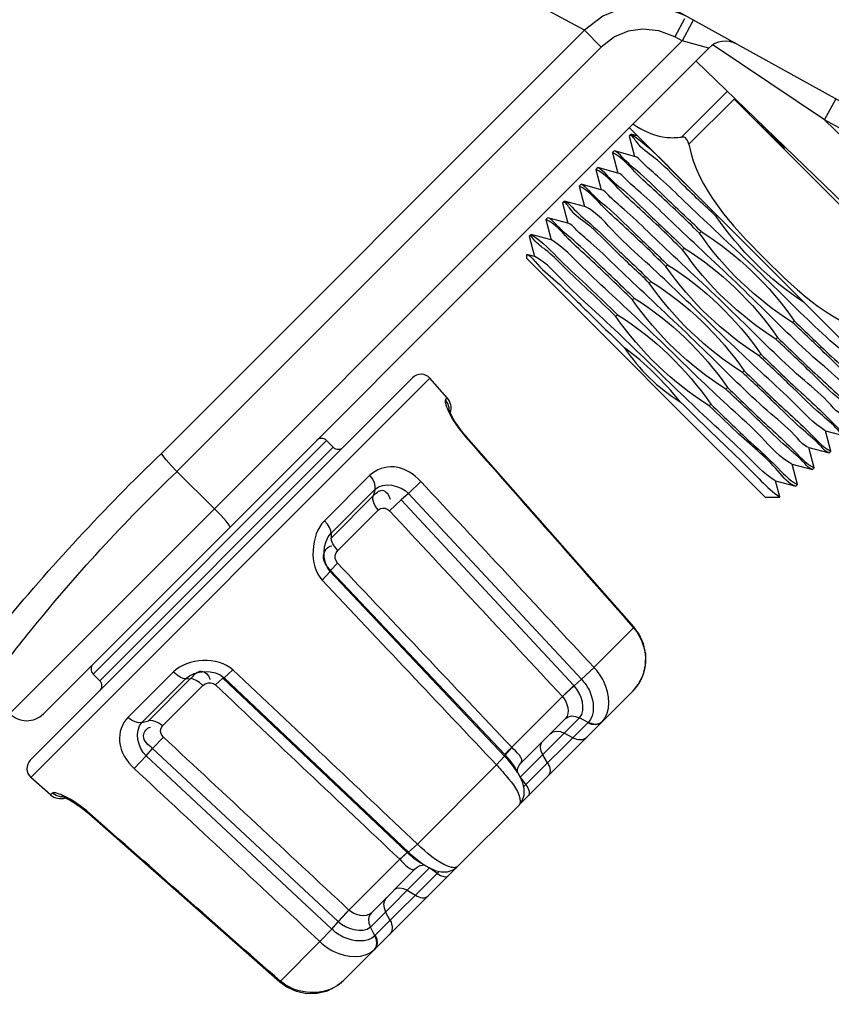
# Paper-space layout 'Sheet' of a CAD drawing. Header units: inches. Extents: x 0.2 to 10.8, y 0.2 to 8.3.
# Tile 535 of 545: x 9.738 to 9.876, y 6.295 to 6.462. Entities that reach past the tile are written whole.
import ezdxf

# ---------------------------------------------------------------- set-up
doc = ezdxf.new("R2010")
doc.units = ezdxf.units.IN
doc.header["$MEASUREMENT"] = 0
doc.layers.get('0').update_dxf_attribs({"lineweight": 5})
doc.layers.add('02___PRT_ALL_AXES', color=7, linetype='Continuous')
doc.styles.add('My Text', font='tahoma.ttf')
doc.dimstyles.new('My Dimension - mm [in] (ANSI)$0', dxfattribs={"dimtxt": 0.12, "dimasz": 0.09842519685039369, "dimexe": 0.125, "dimexo": 0.06299999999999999, "dimgap": 0.03149606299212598, "dimtad": 0, "dimlfac": 250, "dimzin": 4, "dimdsep": 46, "dimtxsty": 'My Text', "dimblk": 'Filled-1', "dimcen": 0.09, "dimclrd": 1, "dimclre": 1, "dimclrt": 1, "dimadec": 1, "dimazin": 1, "dimtfac": 1, "dimtofl": 0, "dimtmove": 0, "dimatfit": 3, "dimfxl": 1, "dimtolj": 1, "dimtzin": 4, "dimlwd": -1, "dimlwe": -1, "dimarcsym": 0})

# ---------------------------------------------------------------- blocks, each defined once
blk = doc.blocks.new('*D11')
at = {"color": 1, "true_color": 0xff0000}
for p, q in [((10.62197169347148, 6.868953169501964), (10.62197169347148, 5.332491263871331)), ((8.790261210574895, 6.233465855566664), (8.790261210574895, 5.332491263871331)), ((8.691836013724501, 5.457491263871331), (8.593410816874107, 5.457491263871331)), ((10.72039689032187, 5.457491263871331), (10.81882208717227, 5.457491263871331))]:
    blk.add_line(p, q, dxfattribs=at)
at = {"layer": 'Defpoints', "color": 0}
for p in [(10.62197169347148, 6.931953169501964), (8.790261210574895, 6.296465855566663), (10.62197169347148, 5.457491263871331)]:
    blk.add_point(p, dxfattribs=at)
at = {"color": 1, "true_color": 0xff0000, "insert": (9.671286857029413, 5.457491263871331), "char_height": 0.12, "attachment_point": 5, "style": 'My Text'}
blk.add_mtext('\\A1;457.93 mm [18.029 in]', dxfattribs=at)
blk = doc.blocks.new('Filled-1')

psp = doc.layouts.new('Sheet')

# ---------------------------------------------------------------- linework, layer by layer
at = {"color": 0, "linetype": 'ByBlock', "lineweight": -3}
for p, q in [((10.04148580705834, 6.357651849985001), (9.757774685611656, 6.514915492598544)), ((9.834081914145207, 6.460650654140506), (9.767416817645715, 6.496634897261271)), ((9.85107472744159, 6.462581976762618), (9.849416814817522, 6.459522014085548)), ((9.852539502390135, 6.462386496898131), (9.852307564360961, 6.461898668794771)), ((9.834081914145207, 6.460650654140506), (9.762313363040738, 6.388882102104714)), ((9.834081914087, 6.460650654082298), (9.836934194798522, 6.45779837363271)), ((9.852307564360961, 6.461898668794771), (9.850649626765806, 6.458838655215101)), ((9.850649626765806, 6.458838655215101), (9.736589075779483, 6.344778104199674)), ((9.850649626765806, 6.458838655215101), (9.849416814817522, 6.459522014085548)), ((9.855177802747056, 6.457611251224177), (9.850649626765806, 6.458838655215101)), ((9.855177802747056, 6.457611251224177), (9.742296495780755, 6.344729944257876)), ((9.836934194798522, 6.45779837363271), (9.76495796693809, 6.385822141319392)), ((9.874803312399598, 6.445476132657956), (9.85594852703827, 6.458130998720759)), ((9.853024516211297, 6.45538145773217), (9.909203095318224, 6.4011304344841)), ((9.850569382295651, 6.442530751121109), (9.858242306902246, 6.450203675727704)), ((9.851794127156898, 6.441306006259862), (9.859467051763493, 6.448978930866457)), ((9.909381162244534, 6.399064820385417), (9.859467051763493, 6.448978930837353)), ((9.874801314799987, 6.445473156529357), (9.876740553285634, 6.448971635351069)), ((9.88348248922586, 6.440661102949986), (9.874801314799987, 6.445473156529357)), ((9.874801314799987, 6.445473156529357), (9.920417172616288, 6.401228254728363)), ((9.841692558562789, 6.44412600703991), (9.89262937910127, 6.393189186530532)), ((9.841690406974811, 6.442681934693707), (9.842608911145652, 6.439249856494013)), ((9.843120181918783, 6.442698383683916), (9.842005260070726, 6.442996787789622)), ((9.868007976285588, 6.440678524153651), (9.867887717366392, 6.440558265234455)), ((9.838861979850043, 6.439853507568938), (9.839780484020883, 6.436421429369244)), ((9.842608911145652, 6.439249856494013), (9.839176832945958, 6.440168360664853)), ((9.836033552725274, 6.43702508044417), (9.836952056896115, 6.433593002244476)), ((9.839780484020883, 6.436421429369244), (9.83634840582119, 6.437339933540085)), ((9.833205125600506, 6.434196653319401), (9.834123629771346, 6.430764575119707)), ((9.836952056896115, 6.433593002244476), (9.83351997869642, 6.434511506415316)), ((9.830376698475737, 6.431368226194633), (9.831295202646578, 6.427936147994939)), ((9.834123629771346, 6.430764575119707), (9.830691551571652, 6.431683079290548)), ((9.831295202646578, 6.427936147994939), (9.827863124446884, 6.428854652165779)), ((9.856574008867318, 6.429244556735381), (9.856411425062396, 6.429081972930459)), ((9.827548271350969, 6.428539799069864), (9.82846677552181, 6.42510772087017)), ((9.8247198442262, 6.425711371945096), (9.82563834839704, 6.422279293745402)), ((9.82846677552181, 6.42510772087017), (9.825034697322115, 6.426026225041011)), ((9.853865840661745, 6.426536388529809), (9.853582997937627, 6.42625354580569)), ((9.851037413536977, 6.42370796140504), (9.850754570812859, 6.423425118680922)), ((9.824297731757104, 6.421922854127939), (9.824297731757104, 6.422627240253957)), ((9.864744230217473, 6.38147635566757), (9.824297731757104, 6.421922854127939)), ((9.82563834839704, 6.422279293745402), (9.824312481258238, 6.422634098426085)), ((9.848208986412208, 6.420879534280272), (9.84792614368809, 6.420596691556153)), ((9.84538055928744, 6.418051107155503), (9.845097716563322, 6.417768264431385)), ((9.842552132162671, 6.415222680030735), (9.842269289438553, 6.414939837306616)), ((9.839440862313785, 6.412111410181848), (9.83867226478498, 6.412846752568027)), ((9.838947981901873, 6.413136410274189), (9.839723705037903, 6.412394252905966)), ((9.839723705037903, 6.412394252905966), (9.839440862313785, 6.412111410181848)), ((9.869682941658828, 6.411369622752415), (9.869400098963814, 6.4110867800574)), ((9.86685451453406, 6.408541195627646), (9.866571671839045, 6.408258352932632)), ((9.864026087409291, 6.405712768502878), (9.863743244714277, 6.405429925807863)), ((9.861197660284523, 6.402884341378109), (9.860914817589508, 6.402601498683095)), ((9.740073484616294, 6.336850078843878), (9.804944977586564, 6.401721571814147)), ((9.807858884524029, 6.401630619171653), (9.74016443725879, 6.333936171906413)), ((9.810811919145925, 6.398283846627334), (9.807858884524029, 6.401630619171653)), ((9.858369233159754, 6.400055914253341), (9.85808639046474, 6.399773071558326)), ((9.810515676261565, 6.397987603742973), (9.810811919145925, 6.398283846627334)), ((9.855540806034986, 6.397227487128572), (9.855257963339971, 6.396944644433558)), ((9.856027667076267, 6.396208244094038), (9.855257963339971, 6.396944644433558)), ((9.811410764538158, 6.39557470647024), (9.811314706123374, 6.395788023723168)), ((9.875000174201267, 6.392716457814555), (9.87843225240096, 6.391797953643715)), ((9.875918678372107, 6.389284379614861), (9.875000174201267, 6.392716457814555)), ((9.790328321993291, 6.391064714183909), (9.750730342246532, 6.35146673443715)), ((9.790328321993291, 6.391064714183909), (9.791459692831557, 6.389933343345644)), ((9.814003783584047, 6.391775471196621), (9.813919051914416, 6.391699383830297)), ((9.842504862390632, 6.359385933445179), (9.81400378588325, 6.391775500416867)), ((9.751861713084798, 6.350335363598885), (9.791459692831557, 6.389933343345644)), ((9.872171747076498, 6.389888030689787), (9.875603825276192, 6.388969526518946)), ((9.873090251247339, 6.386455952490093), (9.872171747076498, 6.389888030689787)), ((9.86934331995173, 6.387059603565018), (9.872775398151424, 6.386141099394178)), ((9.87026182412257, 6.383627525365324), (9.86934331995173, 6.387059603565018)), ((9.771304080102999, 6.379493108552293), (9.76495796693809, 6.385822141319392)), ((9.78998027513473, 6.377452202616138), (9.797696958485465, 6.385168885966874)), ((9.804212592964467, 6.382092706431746), (9.806331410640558, 6.38411318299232)), ((9.866514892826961, 6.38423117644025), (9.869946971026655, 6.383312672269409)), ((9.867248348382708, 6.381490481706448), (9.866514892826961, 6.38423117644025)), ((9.798560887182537, 6.382789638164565), (9.791139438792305, 6.375368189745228)), ((9.798560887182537, 6.382789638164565), (9.798253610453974, 6.381669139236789)), ((9.804214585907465, 6.38209499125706), (9.8029795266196, 6.38099743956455)), ((9.833572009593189, 6.350585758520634), (9.804212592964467, 6.382092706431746)), ((9.79110223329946, 6.374517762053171), (9.798253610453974, 6.381669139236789)), ((9.80103425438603, 6.37913293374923), (9.80298084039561, 6.380999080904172)), ((9.80298084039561, 6.380999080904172), (9.832308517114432, 6.349504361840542)), ((9.864744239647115, 6.381476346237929), (9.867241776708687, 6.381476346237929)), ((9.799121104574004, 6.379293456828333), (9.792260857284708, 6.372433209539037)), ((9.791139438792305, 6.375368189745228), (9.79110223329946, 6.374517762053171)), ((9.792184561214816, 6.370282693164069), (9.791030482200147, 6.369040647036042)), ((9.790960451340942, 6.368835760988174), (9.789594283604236, 6.36737467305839)), ((9.79095544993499, 6.36883140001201), (9.79103425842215, 6.369045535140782)), ((9.790960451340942, 6.368835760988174), (9.820526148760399, 6.337539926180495)), ((9.820603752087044, 6.337799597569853), (9.791030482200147, 6.369040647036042)), ((9.83571083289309, 6.352585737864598), (9.842418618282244, 6.359293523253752)), ((9.842504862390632, 6.359385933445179), (9.84242335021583, 6.359297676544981)), ((9.844492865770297, 6.354812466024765), (9.844119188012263, 6.356574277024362)), ((9.75662611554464, 6.344098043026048), (9.764342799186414, 6.351814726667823)), ((9.77295679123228, 6.350836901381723), (9.77441967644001, 6.352201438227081)), ((9.833572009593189, 6.350585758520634), (9.835714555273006, 6.352588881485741)), ((9.750730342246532, 6.35146673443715), (9.751861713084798, 6.350335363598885)), ((9.766425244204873, 6.350653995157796), (9.759004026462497, 6.34323277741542)), ((9.760124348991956, 6.343539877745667), (9.767275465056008, 6.350690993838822)), ((9.766425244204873, 6.350653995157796), (9.767275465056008, 6.350690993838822)), ((9.771512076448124, 6.349610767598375), (9.772750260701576, 6.350768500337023)), ((9.77296134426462, 6.350841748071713), (9.77274610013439, 6.350764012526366)), ((9.772750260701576, 6.350768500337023), (9.803995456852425, 6.321191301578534)), ((9.80425517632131, 6.321268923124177), (9.77295679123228, 6.350836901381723)), ((9.8335695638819, 6.350583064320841), (9.832332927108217, 6.349481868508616)), ((9.843219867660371, 6.349701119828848), (9.844030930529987, 6.351285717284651)), ((9.769362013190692, 6.349534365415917), (9.762501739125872, 6.342674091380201)), ((9.823136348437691, 6.329403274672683), (9.842254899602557, 6.348521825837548)), ((9.830356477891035, 6.34765536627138), (9.832308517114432, 6.349504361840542)), ((9.830362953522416, 6.347654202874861), (9.832333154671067, 6.349481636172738)), ((9.842356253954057, 6.348625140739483), (9.842254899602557, 6.348521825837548)), ((9.842358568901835, 6.348627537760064), (9.843213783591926, 6.349689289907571)), ((9.84235871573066, 6.348627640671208), (9.843219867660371, 6.349701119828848)), ((9.821750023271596, 6.339048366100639), (9.83035954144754, 6.347657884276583)), ((9.759004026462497, 6.34323277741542), (9.760124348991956, 6.343539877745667)), ((9.833249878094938, 6.344026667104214), (9.823199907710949, 6.33397249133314)), ((9.823304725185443, 6.336359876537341), (9.830861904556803, 6.343917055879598)), ((9.834702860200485, 6.343249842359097), (9.833249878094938, 6.344026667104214)), ((9.834639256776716, 6.34318451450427), (9.823776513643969, 6.332325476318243)), ((9.834639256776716, 6.34318451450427), (9.834702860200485, 6.343249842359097)), ((9.837104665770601, 6.343373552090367), (9.83656196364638, 6.342985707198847)), ((9.837032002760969, 6.343298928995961), (9.83710466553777, 6.343373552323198)), ((9.762662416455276, 6.34076052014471), (9.760800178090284, 6.338810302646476)), ((9.83212394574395, 6.340669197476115), (9.830669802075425, 6.341446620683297)), ((9.759702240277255, 6.337578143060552), (9.760801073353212, 6.338812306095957)), ((9.792290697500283, 6.309486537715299), (9.760800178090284, 6.338810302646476)), ((9.82175004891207, 6.339048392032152), (9.820624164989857, 6.337769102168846)), ((9.759704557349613, 6.337579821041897), (9.757682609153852, 6.335462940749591)), ((9.759704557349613, 6.337579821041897), (9.791209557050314, 6.308223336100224)), ((9.820526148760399, 6.337539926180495), (9.819169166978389, 6.336043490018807)), ((9.820530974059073, 6.337544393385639), (9.820624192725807, 6.337769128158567)), ((9.827845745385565, 6.336395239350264), (9.827005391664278, 6.337777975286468)), ((9.805752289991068, 6.322627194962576), (9.819167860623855, 6.336042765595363)), ((9.823133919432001, 6.33412255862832), (9.822524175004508, 6.335257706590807)), ((9.822713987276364, 6.334904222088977), (9.822727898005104, 6.335211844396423)), ((9.743511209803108, 6.330983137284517), (9.74016443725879, 6.333936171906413)), ((9.823199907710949, 6.33397249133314), (9.82413004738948, 6.332679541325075)), ((9.743511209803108, 6.330983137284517), (9.743807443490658, 6.331279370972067)), ((9.746016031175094, 6.330479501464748), (9.746426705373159, 6.330282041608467)), ((9.812541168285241, 6.318808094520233), (9.822986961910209, 6.329253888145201)), ((9.82304468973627, 6.32931317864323), (9.822986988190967, 6.329253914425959)), ((9.823014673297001, 6.329283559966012), (9.823116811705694, 6.329391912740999)), ((9.823116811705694, 6.329391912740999), (9.82304468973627, 6.32931317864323)), ((9.750017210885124, 6.32779333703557), (9.782409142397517, 6.299290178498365)), ((9.7500172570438, 6.327793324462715), (9.750094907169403, 6.327876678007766)), ((9.80425517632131, 6.321268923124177), (9.805751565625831, 6.322625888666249)), ((9.794137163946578, 6.311435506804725), (9.802746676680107, 6.320045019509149)), ((9.802747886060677, 6.320046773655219), (9.803995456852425, 6.321191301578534)), ((9.802750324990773, 6.320041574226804), (9.804024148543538, 6.321172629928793)), ((9.804250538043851, 6.321264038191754), (9.804023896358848, 6.321172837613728)), ((9.793273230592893, 6.299540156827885), (9.812392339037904, 6.318659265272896)), ((9.807822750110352, 6.318595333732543), (9.797768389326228, 6.308545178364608)), ((9.797878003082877, 6.310933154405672), (9.805435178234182, 6.318490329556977)), ((9.806535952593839, 6.319271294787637), (9.807670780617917, 6.318661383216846)), ((9.80663258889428, 6.319078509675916), (9.806889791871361, 6.319081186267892)), ((9.809115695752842, 6.317665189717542), (9.807822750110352, 6.318595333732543)), ((9.812511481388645, 6.318780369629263), (9.812403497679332, 6.318678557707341)), ((9.809457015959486, 6.318005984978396), (9.798610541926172, 6.307155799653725)), ((9.804017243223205, 6.314789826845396), (9.805399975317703, 6.313949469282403)), ((9.794137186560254, 6.311435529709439), (9.792315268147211, 6.309460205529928)), ((9.801125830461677, 6.309671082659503), (9.800348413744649, 6.311125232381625)), ((9.791211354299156, 6.308224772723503), (9.792315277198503, 6.309460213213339)), ((9.798545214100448, 6.30709219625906), (9.797768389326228, 6.308545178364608)), ((9.791209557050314, 6.308223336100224), (9.789206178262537, 6.306080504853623)), ((9.798545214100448, 6.30709219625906), (9.798610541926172, 6.307155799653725)), ((9.782501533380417, 6.299376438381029), (9.789209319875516, 6.306084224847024)), ((9.798421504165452, 6.304690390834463), (9.798736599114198, 6.305163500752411)), ((9.798421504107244, 6.304690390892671), (9.79849612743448, 6.304763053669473)), ((9.782409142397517, 6.299290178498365), (9.782497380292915, 6.299371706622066)), ((9.79209311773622, 6.298574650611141), (9.793167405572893, 6.299436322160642)), ((9.793273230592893, 6.299540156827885), (9.793169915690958, 6.299438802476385))]:
    psp.add_line(p, q, dxfattribs=at)
for points in [[(9.851306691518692, 6.463069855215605), (9.847591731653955, 6.464502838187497), (9.84385563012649, 6.464877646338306), (9.84040191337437, 6.464350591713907), (9.837193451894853, 6.463018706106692), (9.834081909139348, 6.460650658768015)], [(9.849416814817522, 6.459522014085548), (9.84672237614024, 6.460563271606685), (9.844013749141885, 6.460839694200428), (9.841510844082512, 6.460463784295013), (9.839186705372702, 6.459505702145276), (9.836934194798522, 6.45779837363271)], [(9.851794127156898, 6.441306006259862), (9.851703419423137, 6.441653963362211), (9.851579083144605, 6.441951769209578), (9.851422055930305, 6.44219265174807), (9.851232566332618, 6.442373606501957), (9.851015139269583, 6.442489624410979), (9.850789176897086, 6.442538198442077), (9.850569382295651, 6.442530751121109)], [(9.811143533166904, 6.396208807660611), (9.811145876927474, 6.396625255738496), (9.810931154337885, 6.397352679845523), (9.810516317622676, 6.397988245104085)], [(9.814006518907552, 6.391777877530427), (9.813624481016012, 6.392225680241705), (9.813049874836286, 6.392952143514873), (9.812549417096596, 6.393646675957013), (9.81212707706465, 6.394290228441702), (9.81178317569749, 6.394866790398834), (9.81151457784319, 6.395365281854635), (9.811316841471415, 6.395776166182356), (9.811186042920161, 6.396087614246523), (9.811118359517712, 6.39628057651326), (9.81110871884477, 6.396313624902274)], [(9.764958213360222, 6.385822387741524), (9.763971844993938, 6.386852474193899), (9.76312973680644, 6.387790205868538), (9.762552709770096, 6.388499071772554), (9.76231336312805, 6.388882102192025)], [(9.798560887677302, 6.382789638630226), (9.79860223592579, 6.383330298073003), (9.798461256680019, 6.383940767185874), (9.798149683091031, 6.384569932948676), (9.79769317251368, 6.385165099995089)], [(9.79911852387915, 6.379290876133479), (9.7986608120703, 6.379887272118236), (9.798349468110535, 6.380516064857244), (9.798208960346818, 6.381126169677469), (9.79825360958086, 6.38166913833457)], [(9.773964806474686, 6.376398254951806), (9.77383054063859, 6.376702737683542), (9.773275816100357, 6.377398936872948), (9.772381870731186, 6.378385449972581), (9.771304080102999, 6.379493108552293)], [(9.799121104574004, 6.379293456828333), (9.79946202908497, 6.379520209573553), (9.799871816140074, 6.379617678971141), (9.800303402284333, 6.379569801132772), (9.800706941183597, 6.37939345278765), (9.801031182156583, 6.379130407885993)], [(9.791139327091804, 6.375368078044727), (9.791071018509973, 6.375798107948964), (9.790840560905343, 6.376319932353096), (9.790467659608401, 6.376889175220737), (9.789984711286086, 6.377456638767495)], [(9.792263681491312, 6.37243603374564), (9.79177435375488, 6.372999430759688), (9.791397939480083, 6.373565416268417), (9.791166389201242, 6.374085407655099), (9.791102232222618, 6.374517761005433)], [(9.792182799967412, 6.370281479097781), (9.79193982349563, 6.370648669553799), (9.791815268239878, 6.371082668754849), (9.791819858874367, 6.371546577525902), (9.791966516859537, 6.372010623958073), (9.792260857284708, 6.372433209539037)], [(9.844125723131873, 6.356560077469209), (9.843370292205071, 6.358201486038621), (9.84250216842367, 6.359383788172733)], [(9.844027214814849, 6.351270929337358), (9.84446250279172, 6.353003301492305), (9.844496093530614, 6.354797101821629)], [(9.766425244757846, 6.350653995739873), (9.765993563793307, 6.350721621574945), (9.765472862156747, 6.350952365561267), (9.764905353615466, 6.351325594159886), (9.76433841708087, 6.351810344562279)], [(9.769359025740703, 6.349531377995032), (9.768790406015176, 6.350016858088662), (9.768222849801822, 6.350389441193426), (9.767702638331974, 6.350619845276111), (9.767275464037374, 6.350690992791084)], [(9.769362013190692, 6.349534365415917), (9.769756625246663, 6.34981475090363), (9.770225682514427, 6.349971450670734), (9.770713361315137, 6.349979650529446), (9.77116170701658, 6.349848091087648), (9.771513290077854, 6.349612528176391)], [(9.759003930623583, 6.343232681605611), (9.758463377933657, 6.343190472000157), (9.757852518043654, 6.343331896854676), (9.757223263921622, 6.34364478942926), (9.756629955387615, 6.344101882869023)], [(9.762504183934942, 6.342676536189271), (9.761904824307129, 6.343129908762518), (9.761272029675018, 6.343439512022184), (9.76066002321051, 6.343579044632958), (9.760124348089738, 6.343539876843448)], [(9.8308619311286, 6.343917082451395), (9.831335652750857, 6.344231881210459), (9.831924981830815, 6.344358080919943), (9.832581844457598, 6.344287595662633), (9.833249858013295, 6.344026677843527)], [(9.762664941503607, 6.340763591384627), (9.762393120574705, 6.341101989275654), (9.76222502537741, 6.341492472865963), (9.762176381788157, 6.34190314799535), (9.762264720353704, 6.34230891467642), (9.762501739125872, 6.342674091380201)], [(9.828276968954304, 6.341332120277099), (9.82875153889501, 6.341647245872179), (9.829342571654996, 6.341775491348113), (9.830000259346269, 6.341706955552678), (9.830669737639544, 6.341446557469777)], [(9.83656196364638, 6.342985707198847), (9.83598013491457, 6.342856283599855), (9.835319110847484, 6.342921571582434), (9.834639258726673, 6.343184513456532)], [(9.836631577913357, 6.343058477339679), (9.836039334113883, 6.342928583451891), (9.835377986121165, 6.342993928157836), (9.834702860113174, 6.343249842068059)], [(9.82687580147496, 6.339930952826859), (9.826637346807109, 6.339533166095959), (9.826578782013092, 6.339010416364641), (9.82670518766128, 6.338408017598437), (9.827005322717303, 6.337777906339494)], [(9.822727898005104, 6.335211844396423), (9.822810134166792, 6.33557646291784), (9.823055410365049, 6.33605983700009), (9.823304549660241, 6.336359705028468)], [(9.827845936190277, 6.336395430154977), (9.82814633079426, 6.335765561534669), (9.828272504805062, 6.335162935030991), (9.828213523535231, 6.334639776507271), (9.827974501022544, 6.334241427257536)], [(9.823130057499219, 6.329407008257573), (9.823513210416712, 6.329959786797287), (9.823849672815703, 6.33094206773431), (9.823870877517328, 6.331989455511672), (9.823629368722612, 6.333011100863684), (9.823131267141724, 6.33412805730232)], [(9.745590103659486, 6.330651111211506), (9.745169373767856, 6.330648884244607), (9.744443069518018, 6.33086331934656), (9.743806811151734, 6.331278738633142)], [(9.745463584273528, 6.330691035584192), (9.745568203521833, 6.330659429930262), (9.745829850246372, 6.330560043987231), (9.746217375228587, 6.330385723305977), (9.746712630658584, 6.330131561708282), (9.747302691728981, 6.3297923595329), (9.747975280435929, 6.329363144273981), (9.748711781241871, 6.328843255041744), (9.749489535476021, 6.328236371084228), (9.75001483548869, 6.32779057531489)], [(9.805435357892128, 6.318490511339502), (9.805734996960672, 6.318739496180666), (9.806217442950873, 6.318984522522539), (9.80663258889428, 6.319078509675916)], [(9.807668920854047, 6.318662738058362), (9.808776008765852, 6.318168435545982), (9.809794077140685, 6.317925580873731), (9.810838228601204, 6.317942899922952), (9.811819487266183, 6.318273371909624), (9.812388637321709, 6.318665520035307)], [(9.80911591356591, 6.317665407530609), (9.809691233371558, 6.317310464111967), (9.810214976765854, 6.317105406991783), (9.81064175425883, 6.31706800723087), (9.810934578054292, 6.317201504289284)], [(9.801864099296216, 6.314919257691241), (9.802262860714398, 6.315158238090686), (9.8027853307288, 6.315216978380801), (9.803387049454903, 6.315091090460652), (9.80401731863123, 6.314789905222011)], [(9.800463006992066, 6.313518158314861), (9.800148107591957, 6.313044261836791), (9.800019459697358, 6.312452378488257), (9.80008816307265, 6.311793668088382), (9.800348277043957, 6.31112509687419)], [(9.797877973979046, 6.310933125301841), (9.797562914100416, 6.31045865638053), (9.797437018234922, 6.309870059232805), (9.797507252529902, 6.309214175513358), (9.797768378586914, 6.308545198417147)], [(9.798610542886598, 6.307155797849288), (9.798869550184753, 6.306491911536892), (9.798940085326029, 6.305842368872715), (9.798814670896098, 6.3052459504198), (9.79849612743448, 6.304763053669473)], [(9.798736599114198, 6.305163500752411), (9.7988665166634, 6.305755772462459), (9.798801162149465, 6.306417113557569), (9.79854521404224, 6.307092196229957)], [(9.782411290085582, 6.299292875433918), (9.783567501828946, 6.298440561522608), (9.785205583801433, 6.29767912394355), (9.786966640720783, 6.297302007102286), (9.788760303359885, 6.297328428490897), (9.790494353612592, 6.297756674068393), (9.792079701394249, 6.298563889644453)]]:
    psp.add_lwpolyline(points, dxfattribs=at)
for centre, radius, start, end in [((9.858006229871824, 6.454782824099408), 0.004000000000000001, 60.99999989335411, 135), ((8.402221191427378, 4.909902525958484), 2.119388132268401, 46.24243172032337, 46.43893957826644), ((8.384440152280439, 4.892798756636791), 2.104048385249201, 46.26768095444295, 46.41754724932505), ((8.381965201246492, 4.890218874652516), 2.107223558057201, 46.26752055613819, 46.41707250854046), ((9.809567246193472, 6.365170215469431), 0.05210436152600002, 38.54001759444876, 53.02793177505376), ((9.806359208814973, 6.400307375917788), 0.002, 41.42366553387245, 135), ((9.8088623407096, 6.396563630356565), 0.002600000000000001, 342.3606405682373, 41.42366553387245), ((11.79216336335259, 8.390678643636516), 2.7826199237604, 225.7455198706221, 226.0552070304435), ((9.820477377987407, 6.40051949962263), 0.0104829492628, 204.0644652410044, 204.4047107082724), ((11.33930468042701, 7.94666072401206), 2.145696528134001, 226.2684856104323, 226.4086528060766), ((9.78947979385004, 6.390216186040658), 0.0012, 44.99999999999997, 135), ((9.792308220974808, 6.390781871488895), 0.0012, 224.9999999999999, 315), ((9.751578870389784, 6.352315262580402), 0.0012, 135, 224.9999999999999), ((9.751013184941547, 6.349486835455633), 0.0012, 315, 44.99999999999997), ((9.739466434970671, 6.347556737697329), 0.004000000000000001, 223.9999999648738, 315), ((9.741487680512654, 6.335435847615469), 0.002, 135, 228.5763344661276), ((9.745231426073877, 6.332932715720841), 0.002600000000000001, 228.5763344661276, 287.5492104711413), ((9.741039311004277, 6.32081086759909), 0.0110398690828, 65.51294254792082, 65.95637455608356)]:
    psp.add_arc(centre, radius, start, end, dxfattribs=at)
for points, knots in [([(9.84231205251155, 6.444743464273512), (9.844012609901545, 6.443571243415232), (9.846820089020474, 6.442328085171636), (9.849746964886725, 6.442412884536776), (9.850569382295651, 6.442530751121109)], [0, 0, 0, 0, 0.7131391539, 1, 1, 1, 1]), ([(9.856411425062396, 6.429081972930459), (9.85445888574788, 6.430950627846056), (9.850964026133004, 6.434120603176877), (9.846451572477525, 6.438939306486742), (9.843528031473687, 6.44059409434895), (9.842116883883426, 6.442955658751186), (9.841695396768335, 6.442713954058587)], [0, 0, 0, 0, 0.4040362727, 0.7226898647, 0.9273635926, 1, 1, 1, 1]), ([(9.851794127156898, 6.441306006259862), (9.853315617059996, 6.433681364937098), (9.86448086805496, 6.421659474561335), (9.876502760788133, 6.410494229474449), (9.884127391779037, 6.408972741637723)], [0, 0, 0, 0, 0.5000003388, 1, 1, 1, 1]), ([(9.853582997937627, 6.42625354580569), (9.851166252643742, 6.428566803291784), (9.847581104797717, 6.432106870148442), (9.84259388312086, 6.436493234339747), (9.840362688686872, 6.439146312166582), (9.83886413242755, 6.439883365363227)], [0, 0, 0, 0, 0.5001985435, 0.7503049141, 1, 1, 1, 1]), ([(9.853865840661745, 6.426536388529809), (9.851957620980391, 6.428362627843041), (9.848507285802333, 6.431593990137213), (9.844116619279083, 6.435958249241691), (9.841023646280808, 6.43840265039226), (9.839709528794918, 6.440025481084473), (9.839176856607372, 6.440168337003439)], [0, 0, 0, 0, 0.3952917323, 0.7100704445, 0.9174641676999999, 1, 1, 1, 1]), ([(9.883436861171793, 6.401214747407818), (9.882651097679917, 6.401425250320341), (9.880757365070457, 6.403864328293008), (9.87500814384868, 6.408441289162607), (9.866515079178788, 6.417047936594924), (9.857649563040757, 6.425406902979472), (9.850838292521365, 6.431813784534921), (9.846996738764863, 6.435583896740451), (9.844299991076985, 6.437718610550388), (9.8431288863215, 6.439110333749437), (9.842657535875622, 6.439236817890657)], [0, 0, 0, 0, 0.0437596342, 0.1534045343, 0.4048454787, 0.6867880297, 0.8105208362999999, 0.9088502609, 0.9737472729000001, 1, 1, 1, 1]), ([(9.850754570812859, 6.423425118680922), (9.848337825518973, 6.425738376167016), (9.844752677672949, 6.429278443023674), (9.839765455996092, 6.433664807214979), (9.837534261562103, 6.436317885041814), (9.836035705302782, 6.437054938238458)], [0, 0, 0, 0, 0.5001985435, 0.7503049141, 1, 1, 1, 1]), ([(9.836348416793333, 6.437339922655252), (9.836881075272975, 6.437197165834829), (9.83819511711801, 6.435574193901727), (9.841288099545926, 6.433129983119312), (9.845678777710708, 6.428765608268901), (9.849129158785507, 6.425534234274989), (9.851037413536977, 6.42370796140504)], [0, 0, 0, 0, 0.0825299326, 0.2899220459, 0.6047013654, 1, 1, 1, 1]), ([(9.880608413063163, 6.398386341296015), (9.87982263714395, 6.398596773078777), (9.87792891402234, 6.401036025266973), (9.872179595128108, 6.405612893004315), (9.863686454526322, 6.414219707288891), (9.854820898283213, 6.422578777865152), (9.848009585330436, 6.428985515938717), (9.844168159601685, 6.432755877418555), (9.84147132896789, 6.434889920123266), (9.840300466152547, 6.436282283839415), (9.839829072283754, 6.436408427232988)], [0, 0, 0, 0, 0.0437592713, 0.1534064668, 0.4048499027, 0.6867943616, 0.8105266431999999, 0.9088546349, 0.9737497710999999, 1, 1, 1, 1]), ([(9.84792614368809, 6.420596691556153), (9.845509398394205, 6.422909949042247), (9.84192425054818, 6.426450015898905), (9.836937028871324, 6.43083638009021), (9.834705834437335, 6.433489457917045), (9.833207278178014, 6.43422651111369)], [0, 0, 0, 0, 0.5001985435, 0.7503049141, 1, 1, 1, 1]), ([(9.833519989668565, 6.434511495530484), (9.834052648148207, 6.43436873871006), (9.835366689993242, 6.432745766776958), (9.838459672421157, 6.430301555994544), (9.84285035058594, 6.425937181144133), (9.846300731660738, 6.42270580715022), (9.848208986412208, 6.420879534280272)], [0, 0, 0, 0, 0.0825299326, 0.2899220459, 0.6047013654, 1, 1, 1, 1]), ([(9.877779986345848, 6.395557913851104), (9.87699412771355, 6.395768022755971), (9.87510058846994, 6.398207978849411), (9.86935108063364, 6.402784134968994), (9.860858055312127, 6.411391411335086), (9.851992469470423, 6.419750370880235), (9.845181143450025, 6.426157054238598), (9.841339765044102, 6.429927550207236), (9.838642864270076, 6.432061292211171), (9.837472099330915, 6.433453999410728), (9.837000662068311, 6.433579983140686)], [0, 0, 0, 0, 0.04375909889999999, 0.1534067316, 0.4048500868, 0.6867948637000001, 0.810527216, 0.908854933, 0.9737497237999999, 1, 1, 1, 1]), ([(9.845097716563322, 6.417768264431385), (9.843145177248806, 6.419636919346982), (9.83965031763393, 6.422806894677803), (9.835137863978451, 6.427625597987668), (9.832214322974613, 6.429280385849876), (9.830803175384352, 6.431641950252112), (9.830381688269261, 6.431400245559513)], [0, 0, 0, 0, 0.4040362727, 0.7226898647, 0.9273635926, 1, 1, 1, 1]), ([(9.830691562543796, 6.431683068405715), (9.831224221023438, 6.431540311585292), (9.832538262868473, 6.42991733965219), (9.835631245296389, 6.427473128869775), (9.84002192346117, 6.423108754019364), (9.84347230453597, 6.419877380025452), (9.84538055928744, 6.418051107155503)], [0, 0, 0, 0, 0.0825299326, 0.2899220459, 0.6047013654, 1, 1, 1, 1]), ([(9.874951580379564, 6.392729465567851), (9.872976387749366, 6.393950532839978), (9.869786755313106, 6.397432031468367), (9.862924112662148, 6.403657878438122), (9.854551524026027, 6.411722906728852), (9.846228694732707, 6.419878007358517), (9.839286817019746, 6.425959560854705), (9.836256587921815, 6.429728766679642), (9.83417224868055, 6.430751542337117)], [0, 0, 0, 0, 0.1249313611, 0.2499572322, 0.5000108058, 0.7500644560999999, 0.8750900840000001, 1, 1, 1, 1]), ([(9.842269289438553, 6.414939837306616), (9.839852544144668, 6.417253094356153), (9.836267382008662, 6.420793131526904), (9.831280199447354, 6.425179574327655), (9.82904892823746, 6.427832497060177), (9.827550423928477, 6.428569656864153)], [0, 0, 0, 0, 0.5001984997, 0.7503048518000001, 1, 1, 1, 1]), ([(9.842552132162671, 6.415222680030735), (9.840643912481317, 6.417048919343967), (9.837193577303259, 6.420280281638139), (9.832802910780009, 6.424644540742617), (9.829709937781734, 6.427088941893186), (9.828395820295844, 6.428711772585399), (9.827863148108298, 6.428854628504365)], [0, 0, 0, 0, 0.3952917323, 0.7100704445, 0.9174641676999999, 1, 1, 1, 1]), ([(9.87212315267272, 6.389901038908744), (9.871337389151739, 6.390111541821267), (9.869443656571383, 6.392550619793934), (9.863694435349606, 6.397127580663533), (9.855201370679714, 6.40573422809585), (9.846335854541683, 6.414093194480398), (9.839524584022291, 6.420500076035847), (9.83568303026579, 6.424270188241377), (9.832986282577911, 6.426404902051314), (9.831815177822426, 6.427796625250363), (9.831343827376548, 6.427923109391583)], [0, 0, 0, 0, 0.0437596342, 0.1534045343, 0.4048454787, 0.6867880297, 0.8105208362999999, 0.9088502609, 0.9737472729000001, 1, 1, 1, 1]), ([(9.834692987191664, 6.416643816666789), (9.833332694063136, 6.417938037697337), (9.830960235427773, 6.420074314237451), (9.827815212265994, 6.423376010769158), (9.826013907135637, 6.424344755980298), (9.824938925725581, 6.425958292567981), (9.824722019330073, 6.42574120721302)], [0, 0, 0, 0, 0.4170673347, 0.7338361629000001, 0.9318339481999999, 1, 1, 1, 1]), ([(9.825034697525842, 6.426026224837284), (9.82694810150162, 6.424854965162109), (9.830001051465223, 6.421452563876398), (9.833339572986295, 6.418482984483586), (9.83496633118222, 6.416935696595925)], [0, 0, 0, 0, 0.4998144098, 1, 1, 1, 1]), ([(9.869294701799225, 6.387072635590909), (9.867216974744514, 6.38810878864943), (9.864177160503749, 6.39185859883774), (9.857239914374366, 6.397949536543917), (9.848915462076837, 6.406100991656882), (9.840541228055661, 6.414163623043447), (9.83368323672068, 6.420396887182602), (9.83048407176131, 6.423863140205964), (9.828515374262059, 6.425094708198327)], [0, 0, 0, 0, 0.1249101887, 0.2499354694, 0.4999884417, 0.7500413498, 0.8750670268, 1, 1, 1, 1]), ([(9.82431251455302, 6.422634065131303), (9.824904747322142, 6.422474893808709), (9.826316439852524, 6.420493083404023), (9.829887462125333, 6.417693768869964), (9.834844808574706, 6.412596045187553), (9.838762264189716, 6.408880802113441), (9.840904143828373, 6.406797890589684)], [0, 0, 0, 0, 0.0802021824, 0.2910864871, 0.6092658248, 1, 1, 1, 1]), ([(9.866466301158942, 6.384244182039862), (9.86448658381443, 6.385457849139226), (9.861303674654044, 6.388950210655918), (9.854437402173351, 6.395169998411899), (9.846069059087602, 6.403242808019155), (9.83773682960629, 6.411379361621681), (9.83081307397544, 6.417496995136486), (9.82774572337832, 6.421192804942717), (9.825686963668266, 6.422266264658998)], [0, 0, 0, 0, 0.1249299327, 0.2499555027, 0.5000086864, 0.7500618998, 0.8750869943, 1, 1, 1, 1]), ([(9.884089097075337, 6.397454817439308), (9.883556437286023, 6.397597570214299), (9.882242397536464, 6.399220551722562), (9.879149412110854, 6.401664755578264), (9.874758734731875, 6.406029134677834), (9.871308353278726, 6.409260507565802), (9.869400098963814, 6.4110867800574)], [0, 0, 0, 0, 0.082529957, 0.289922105, 0.6047014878, 1, 1, 1, 1]), ([(9.869682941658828, 6.411369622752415), (9.872099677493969, 6.409056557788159), (9.875691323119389, 6.405529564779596), (9.880660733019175, 6.401108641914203), (9.882927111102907, 6.398523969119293), (9.884401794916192, 6.397739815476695)], [0, 0, 0, 0, 0.5001779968, 0.7502746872, 1, 1, 1, 1]), ([(9.86685451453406, 6.408541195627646), (9.869271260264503, 6.406227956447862), (9.872857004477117, 6.40268912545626), (9.877842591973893, 6.398299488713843), (9.880076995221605, 6.395652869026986), (9.881573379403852, 6.394911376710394)], [0, 0, 0, 0, 0.5001967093, 0.7503022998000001, 1, 1, 1, 1]), ([(9.881260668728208, 6.394626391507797), (9.880728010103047, 6.394769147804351), (9.879413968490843, 6.39639212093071), (9.876320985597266, 6.398836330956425), (9.871930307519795, 6.403200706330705), (9.868479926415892, 6.406432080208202), (9.866571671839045, 6.408258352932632)], [0, 0, 0, 0, 0.0825299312, 0.2899220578, 0.6047014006, 1, 1, 1, 1]), ([(9.87843224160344, 6.391797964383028), (9.877899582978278, 6.391940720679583), (9.876585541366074, 6.393563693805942), (9.873492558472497, 6.396007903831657), (9.869101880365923, 6.400372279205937), (9.865651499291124, 6.403603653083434), (9.863743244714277, 6.405429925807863)], [0, 0, 0, 0, 0.0825299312, 0.2899220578, 0.6047014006, 1, 1, 1, 1]), ([(9.864026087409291, 6.405712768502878), (9.86644283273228, 6.403399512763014), (9.870028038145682, 6.399859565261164), (9.875015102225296, 6.395472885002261), (9.8772466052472, 6.39282042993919), (9.87874495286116, 6.392082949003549)], [0, 0, 0, 0, 0.5001983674, 0.7503046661, 1, 1, 1, 1]), ([(9.875603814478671, 6.38896953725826), (9.87507115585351, 6.389112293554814), (9.873757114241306, 6.390735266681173), (9.870664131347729, 6.393179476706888), (9.866273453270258, 6.397543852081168), (9.862823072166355, 6.400775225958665), (9.860914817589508, 6.402601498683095)], [0, 0, 0, 0, 0.0825299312, 0.2899220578, 0.6047014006, 1, 1, 1, 1]), ([(9.861197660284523, 6.402884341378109), (9.863614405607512, 6.400571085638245), (9.867199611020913, 6.397031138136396), (9.872186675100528, 6.392644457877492), (9.874418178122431, 6.389992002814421), (9.875916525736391, 6.38925452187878)], [0, 0, 0, 0, 0.5001983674, 0.7503046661, 1, 1, 1, 1]), ([(9.872775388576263, 6.386141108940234), (9.872242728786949, 6.386283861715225), (9.87092868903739, 6.387906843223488), (9.86783570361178, 6.39035104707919), (9.863445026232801, 6.39471542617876), (9.859994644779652, 6.397946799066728), (9.85808639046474, 6.399773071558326)], [0, 0, 0, 0, 0.082529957, 0.2899221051, 0.6047014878, 1, 1, 1, 1]), ([(9.858369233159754, 6.400055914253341), (9.860785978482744, 6.397742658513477), (9.864371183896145, 6.394202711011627), (9.86935824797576, 6.389816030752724), (9.871589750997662, 6.387163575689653), (9.873088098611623, 6.386426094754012)], [0, 0, 0, 0, 0.5001983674, 0.7503046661, 1, 1, 1, 1]), ([(9.810515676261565, 6.397987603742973), (9.810384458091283, 6.397849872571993), (9.810556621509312, 6.397128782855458), (9.810736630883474, 6.396623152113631), (9.81090553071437, 6.396244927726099)], [0, 0, 0, 0, 0.3147161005, 1, 1, 1, 1]), ([(9.855540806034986, 6.397227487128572), (9.857957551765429, 6.394914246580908), (9.861543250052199, 6.391375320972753), (9.866528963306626, 6.386985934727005), (9.868763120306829, 6.384338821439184), (9.87025967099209, 6.383597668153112)], [0, 0, 0, 0, 0.5001968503, 0.7503024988, 1, 1, 1, 1]), ([(9.869946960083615, 6.383312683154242), (9.868690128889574, 6.383649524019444), (9.865783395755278, 6.387735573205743), (9.862197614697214, 6.390326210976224), (9.859825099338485, 6.392584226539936)], [0, 0, 0, 0, 0.2843211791, 1, 1, 1, 1]), ([(9.729666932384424, 6.35273115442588), (9.731402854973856, 6.354943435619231), (9.741568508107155, 6.367610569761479), (9.752635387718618, 6.379570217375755), (9.762313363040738, 6.388882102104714)], [0, 0, 0, 0, 0.1731300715, 1, 1, 1, 1]), ([(9.73508802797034, 6.352406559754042), (9.73665245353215, 6.354452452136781), (9.745869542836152, 6.366217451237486), (9.756021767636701, 6.377267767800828), (9.764962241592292, 6.385817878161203)], [0, 0, 0, 0, 0.1723159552, 1, 1, 1, 1]), ([(9.806335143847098, 6.384116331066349), (9.805161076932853, 6.385370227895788), (9.802221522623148, 6.387317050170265), (9.798725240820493, 6.386189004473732), (9.797696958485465, 6.385168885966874)], [0, 0, 0, 0, 0.5425284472, 1, 1, 1, 1]), ([(9.79825265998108, 6.381669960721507), (9.798679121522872, 6.382084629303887), (9.799830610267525, 6.383311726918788), (9.800967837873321, 6.381793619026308), (9.801115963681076, 6.381136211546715)], [0, 0, 0, 0, 0.4688419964, 1, 1, 1, 1]), ([(9.791034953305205, 6.369044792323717), (9.79040767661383, 6.369720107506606), (9.78913522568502, 6.371212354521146), (9.790501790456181, 6.373159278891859), (9.791234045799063, 6.373199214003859)], [0, 0, 0, 0, 0.5569031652, 1, 1, 1, 1]), ([(9.767274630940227, 6.350691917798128), (9.767803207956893, 6.351208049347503), (9.768939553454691, 6.352723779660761), (9.770428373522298, 6.351210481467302), (9.770523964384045, 6.350544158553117)], [0, 0, 0, 0, 0.5232408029, 1, 1, 1, 1]), ([(9.83710466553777, 6.343373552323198), (9.838668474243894, 6.345021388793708), (9.838275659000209, 6.34932737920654), (9.836370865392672, 6.351868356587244), (9.83571083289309, 6.352585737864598)], [0, 0, 0, 0, 0.699738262, 1, 1, 1, 1]), ([(9.844346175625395, 6.352539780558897), (9.844316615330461, 6.352378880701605), (9.8442469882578, 6.352058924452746), (9.844157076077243, 6.351744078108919), (9.844107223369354, 6.351588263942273)], [0, 0, 0, 0, 0.4999964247, 1, 1, 1, 1]), ([(9.833570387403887, 6.350583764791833), (9.834101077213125, 6.350009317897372), (9.835637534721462, 6.348005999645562), (9.835974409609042, 6.344533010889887), (9.834703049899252, 6.343249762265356)], [0, 0, 0, 0, 0.3021337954, 1, 1, 1, 1]), ([(9.843898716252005, 6.35101475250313), (9.843814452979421, 6.350808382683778), (9.843628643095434, 6.350403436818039), (9.843408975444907, 6.350015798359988), (9.843291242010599, 6.349827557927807)], [0, 0, 0, 0, 0.5009930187, 1, 1, 1, 1]), ([(9.844107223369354, 6.351588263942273), (9.844076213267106, 6.351491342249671), (9.844010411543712, 6.351298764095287), (9.843937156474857, 6.351108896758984), (9.843898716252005, 6.35101475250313)], [0, 0, 0, 0, 0.5001769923, 1, 1, 1, 1]), ([(9.843094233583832, 6.349528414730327), (9.8429830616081, 6.349367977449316), (9.842748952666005, 6.349056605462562), (9.842490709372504, 6.348764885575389), (9.842356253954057, 6.348625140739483)], [0, 0, 0, 0, 0.5016261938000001, 1, 1, 1, 1]), ([(9.843291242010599, 6.349827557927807), (9.843259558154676, 6.349776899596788), (9.843195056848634, 6.349676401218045), (9.84312820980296, 6.349577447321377), (9.843094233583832, 6.349528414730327)], [0, 0, 0, 0, 0.5004052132, 1, 1, 1, 1]), ([(9.75662611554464, 6.344098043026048), (9.755615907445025, 6.343079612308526), (9.754466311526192, 6.339598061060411), (9.7564143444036, 6.33664360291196), (9.757679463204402, 6.335459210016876)], [0, 0, 0, 0, 0.4528757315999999, 1, 1, 1, 1]), ([(9.760801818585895, 6.338811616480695), (9.760158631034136, 6.339422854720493), (9.758576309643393, 6.340543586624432), (9.759847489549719, 6.342398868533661), (9.760465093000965, 6.342429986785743)], [0, 0, 0, 0, 0.5892993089, 1, 1, 1, 1]), ([(9.832123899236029, 6.340669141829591), (9.832525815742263, 6.340454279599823), (9.833371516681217, 6.340190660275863), (9.834244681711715, 6.340511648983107), (9.834516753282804, 6.340783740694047)], [0, 0, 0, 0, 0.5422131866, 1, 1, 1, 1]), ([(9.82175000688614, 6.339048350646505), (9.821477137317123, 6.338779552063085), (9.821108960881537, 6.338361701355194), (9.820669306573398, 6.33796619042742), (9.820599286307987, 6.337795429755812)], [0, 0, 0, 0, 0.6748356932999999, 1, 1, 1, 1]), ([(9.822460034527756, 6.33521078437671), (9.82218313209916, 6.335610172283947), (9.821566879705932, 6.336412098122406), (9.820893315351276, 6.337165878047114), (9.820530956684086, 6.337544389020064)], [0, 0, 0, 0, 0.4811834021, 1, 1, 1, 1]), ([(9.819167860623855, 6.336042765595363), (9.819734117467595, 6.335453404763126), (9.821289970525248, 6.333595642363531), (9.823178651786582, 6.331448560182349), (9.823163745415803, 6.329772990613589)], [0, 0, 0, 0, 0.3278486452, 1, 1, 1, 1]), ([(9.823131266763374, 6.334128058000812), (9.823035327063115, 6.334306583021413), (9.822820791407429, 6.334673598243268), (9.822586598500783, 6.335028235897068), (9.822460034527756, 6.33521078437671)], [0, 0, 0, 0, 0.4770948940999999, 1, 1, 1, 1]), ([(9.82413009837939, 6.332679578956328), (9.824370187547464, 6.332345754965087), (9.824720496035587, 6.331820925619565), (9.824764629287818, 6.331031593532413), (9.824593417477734, 6.330860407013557)], [0, 0, 0, 0, 0.6294052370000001, 1, 1, 1, 1]), ([(9.745537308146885, 6.330892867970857), (9.745162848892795, 6.331059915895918), (9.744661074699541, 6.331238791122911), (9.743944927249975, 6.331410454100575), (9.743807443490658, 6.331279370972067)], [0, 0, 0, 0, 0.6833955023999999, 1, 1, 1, 1]), ([(9.823082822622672, 6.329385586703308), (9.823073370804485, 6.329367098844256), (9.823052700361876, 6.329331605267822), (9.823027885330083, 6.329298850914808), (9.823014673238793, 6.32928356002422)], [0, 0, 0, 0, 0.5067811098, 1, 1, 1, 1]), ([(9.823163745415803, 6.329772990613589), (9.8231631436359, 6.329705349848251), (9.823153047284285, 6.329578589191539), (9.823116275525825, 6.32945596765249), (9.823091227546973, 6.329402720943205)], [0, 0, 0, 0, 0.5347840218, 1, 1, 1, 1]), ([(9.812096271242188, 6.318628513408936), (9.81172346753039, 6.31859910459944), (9.809226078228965, 6.319387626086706), (9.807305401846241, 6.321134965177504), (9.805752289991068, 6.322627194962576)], [0, 0, 0, 0, 0.1479411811, 1, 1, 1, 1]), ([(9.804250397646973, 6.321263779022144), (9.804627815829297, 6.320903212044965), (9.805382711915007, 6.320230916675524), (9.806183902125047, 6.319613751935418), (9.80658464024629, 6.319335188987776)], [0, 0, 0, 0, 0.5167942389, 1, 1, 1, 1]), ([(9.80658464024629, 6.319335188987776), (9.80676752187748, 6.319208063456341), (9.80712269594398, 6.318973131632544), (9.807490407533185, 6.318758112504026), (9.807669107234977, 6.318661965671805)], [0, 0, 0, 0, 0.5232612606, 1, 1, 1, 1]), ([(9.812388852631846, 6.318700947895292), (9.81234572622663, 6.318680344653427), (9.812249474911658, 6.318647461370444), (9.812149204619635, 6.318632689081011), (9.812096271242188, 6.318628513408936)], [0, 0, 0, 0, 0.4737213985, 1, 1, 1, 1]), ([(9.812511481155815, 6.318780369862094), (9.812495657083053, 6.318766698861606), (9.812461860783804, 6.318740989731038), (9.812425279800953, 6.318719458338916), (9.812406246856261, 6.318709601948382)], [0, 0, 0, 0, 0.4938366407, 1, 1, 1, 1]), ([(9.805400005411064, 6.313949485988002), (9.80577145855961, 6.313723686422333), (9.806485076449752, 6.313401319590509), (9.807325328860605, 6.313592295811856), (9.807553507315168, 6.313820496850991)], [0, 0, 0, 0, 0.5739295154, 1, 1, 1, 1]), ([(9.794137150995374, 6.311435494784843), (9.793831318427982, 6.3111352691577), (9.793207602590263, 6.310491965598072), (9.792599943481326, 6.309833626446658), (9.792288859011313, 6.30948499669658)], [0, 0, 0, 0, 0.4784122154, 1, 1, 1, 1]), ([(9.80112586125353, 6.309671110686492), (9.801340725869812, 6.309269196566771), (9.801604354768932, 6.308423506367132), (9.801283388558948, 6.307550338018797), (9.801011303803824, 6.307278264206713)], [0, 0, 0, 0, 0.5422147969, 1, 1, 1, 1]), ([(9.798545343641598, 6.307091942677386), (9.797262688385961, 6.305823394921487), (9.793791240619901, 6.306153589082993), (9.791788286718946, 6.307692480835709), (9.791211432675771, 6.308224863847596)], [0, 0, 0, 0, 0.6967998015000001, 1, 1, 1, 1]), ([(9.789209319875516, 6.306084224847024), (9.789920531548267, 6.305429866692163), (9.792448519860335, 6.303504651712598), (9.796766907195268, 6.303120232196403), (9.798421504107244, 6.304690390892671)], [0, 0, 0, 0, 0.2975980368, 1, 1, 1, 1]), ([(9.792004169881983, 6.298523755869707), (9.791939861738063, 6.298482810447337), (9.791809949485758, 6.29840279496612), (9.791677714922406, 6.298326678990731), (9.791611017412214, 6.298289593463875)], [0, 0, 0, 0, 0.4997458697, 1, 1, 1, 1]), ([(9.793169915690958, 6.299438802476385), (9.792992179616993, 6.299267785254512), (9.792617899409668, 6.298942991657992), (9.792213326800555, 6.298656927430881), (9.792004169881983, 6.298523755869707)], [0, 0, 0, 0, 0.4986832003, 1, 1, 1, 1])]:
    psp.add_open_spline(points, degree=3, knots=knots, dxfattribs=at)
for points in [[(9.842005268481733, 6.442996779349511), (9.845599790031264, 6.440715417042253), (9.848351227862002, 6.437317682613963), (9.851435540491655, 6.434383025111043)], [(9.871281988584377, 6.4145275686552), (9.865491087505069, 6.418344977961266), (9.86034292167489, 6.423367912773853), (9.856411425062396, 6.429081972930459)], [(9.869400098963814, 6.4110867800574), (9.863233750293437, 6.415002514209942), (9.857723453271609, 6.420235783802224), (9.853582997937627, 6.42625354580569)], [(9.853865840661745, 6.426536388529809), (9.860032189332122, 6.422620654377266), (9.865542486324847, 6.417387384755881), (9.869682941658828, 6.411369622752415)], [(9.851037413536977, 6.42370796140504), (9.857203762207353, 6.419792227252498), (9.862714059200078, 6.414558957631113), (9.86685451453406, 6.408541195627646)], [(9.866571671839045, 6.408258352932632), (9.860405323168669, 6.412174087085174), (9.85489502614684, 6.417407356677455), (9.850754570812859, 6.423425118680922)], [(9.863743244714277, 6.405429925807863), (9.8575768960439, 6.409345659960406), (9.852066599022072, 6.414578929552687), (9.84792614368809, 6.420596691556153)], [(9.848208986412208, 6.420879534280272), (9.854375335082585, 6.416963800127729), (9.85988563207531, 6.411730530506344), (9.864026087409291, 6.405712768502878)], [(9.860914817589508, 6.402601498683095), (9.854748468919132, 6.406517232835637), (9.849238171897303, 6.411750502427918), (9.845097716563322, 6.417768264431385)], [(9.84538055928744, 6.418051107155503), (9.851546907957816, 6.414135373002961), (9.857057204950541, 6.408902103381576), (9.861197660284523, 6.402884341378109)], [(9.842552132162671, 6.415222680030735), (9.848718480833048, 6.411306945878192), (9.854228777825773, 6.406073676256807), (9.858369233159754, 6.400055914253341)], [(9.85808639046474, 6.399773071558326), (9.851920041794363, 6.403688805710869), (9.846409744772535, 6.40892207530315), (9.842269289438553, 6.414939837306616)], [(9.855257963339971, 6.396944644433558), (9.849091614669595, 6.4008603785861), (9.843581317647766, 6.406093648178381), (9.839440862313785, 6.412111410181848)], [(9.839723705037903, 6.412394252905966), (9.84589005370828, 6.408478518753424), (9.851400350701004, 6.403245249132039), (9.855540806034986, 6.397227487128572)], [(9.840904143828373, 6.406797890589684), (9.843306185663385, 6.403135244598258), (9.846600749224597, 6.39994481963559), (9.850321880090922, 6.39763441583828)], [(9.810931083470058, 6.39618816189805), (9.811673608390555, 6.39455156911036), (9.812738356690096, 6.393054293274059), (9.813923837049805, 6.391703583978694)], [(9.813919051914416, 6.391699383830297), (9.823418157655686, 6.380896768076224), (9.832925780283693, 6.370101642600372), (9.84242335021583, 6.359297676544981)], [(9.861122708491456, 6.387167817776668), (9.86313841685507, 6.385245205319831), (9.864954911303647, 6.383066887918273), (9.867241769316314, 6.381476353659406)], [(9.79855986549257, 6.382790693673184), (9.799906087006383, 6.384130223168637), (9.802923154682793, 6.383487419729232), (9.804214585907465, 6.38209499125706)], [(9.835714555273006, 6.352588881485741), (9.82591817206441, 6.363095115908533), (9.816128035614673, 6.373607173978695), (9.806331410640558, 6.38411318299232)], [(9.80103425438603, 6.37913293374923), (9.810805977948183, 6.368638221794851), (9.820585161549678, 6.358150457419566), (9.830356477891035, 6.34765536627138)], [(9.78998027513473, 6.377452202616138), (9.78761169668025, 6.375067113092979), (9.787296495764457, 6.369827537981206), (9.789595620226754, 6.367375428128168)], [(9.790955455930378, 6.368831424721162), (9.789462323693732, 6.370419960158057), (9.789600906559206, 6.373823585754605), (9.791138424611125, 6.375369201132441)], [(9.821748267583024, 6.339047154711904), (9.811888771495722, 6.349454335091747), (9.80204380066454, 6.35987526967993), (9.792184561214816, 6.370282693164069)], [(9.789594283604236, 6.36737467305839), (9.799448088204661, 6.356926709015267), (9.809316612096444, 6.346492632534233), (9.819169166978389, 6.336043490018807)], [(9.842418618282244, 6.359293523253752), (9.843969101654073, 6.357539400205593), (9.844769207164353, 6.354842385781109), (9.844346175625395, 6.352539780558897)], [(9.774418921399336, 6.352200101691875), (9.771966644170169, 6.354498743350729), (9.766727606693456, 6.354183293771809), (9.764342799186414, 6.351814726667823)], [(9.766424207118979, 6.350655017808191), (9.767968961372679, 6.35219314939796), (9.771371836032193, 6.352333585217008), (9.77296134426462, 6.350841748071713)], [(9.805751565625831, 6.322625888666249), (9.795302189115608, 6.332478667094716), (9.784867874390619, 6.342347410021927), (9.77441967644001, 6.352201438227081)], [(9.771512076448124, 6.349610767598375), (9.781919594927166, 6.339751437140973), (9.792340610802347, 6.329906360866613), (9.802747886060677, 6.320046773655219)], [(9.833249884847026, 6.344026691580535), (9.834513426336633, 6.345369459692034), (9.833583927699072, 6.348126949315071), (9.832333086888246, 6.34948155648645)], [(9.830359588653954, 6.347657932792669), (9.83121343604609, 6.346733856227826), (9.831751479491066, 6.344806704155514), (9.830861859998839, 6.343917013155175)], [(9.759702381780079, 6.337578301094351), (9.758308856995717, 6.338869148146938), (9.757663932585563, 6.341886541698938), (9.759002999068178, 6.343233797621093)], [(9.794139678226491, 6.311438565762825), (9.783644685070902, 6.321209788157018), (9.773157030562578, 6.330988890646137), (9.762662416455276, 6.34076052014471)], [(9.823304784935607, 6.33635993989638), (9.824036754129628, 6.337091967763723), (9.822465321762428, 6.338300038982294), (9.821749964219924, 6.339048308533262)], [(9.822519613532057, 6.335262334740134), (9.822018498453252, 6.336182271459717), (9.821347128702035, 6.337010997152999), (9.820624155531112, 6.337769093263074)], [(9.757682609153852, 6.335462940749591), (9.768188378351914, 6.325666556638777), (9.778700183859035, 6.315876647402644), (9.789206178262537, 6.306080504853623)], [(9.750090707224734, 6.327871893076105), (9.748742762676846, 6.329054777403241), (9.747247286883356, 6.330114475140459), (9.7456152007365, 6.330857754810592)], [(9.782497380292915, 6.299371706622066), (9.771693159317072, 6.308869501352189), (9.76089777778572, 6.318377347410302), (9.750094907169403, 6.327876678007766)], [(9.802746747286, 6.320045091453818), (9.80349501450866, 6.319329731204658), (9.804703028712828, 6.317758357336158), (9.805435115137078, 6.318490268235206)], [(9.80653182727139, 6.31927607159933), (9.805611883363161, 6.31977816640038), (9.80478273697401, 6.320449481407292), (9.804023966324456, 6.321172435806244)], [(9.797878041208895, 6.310933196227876), (9.79698836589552, 6.310043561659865), (9.795061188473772, 6.310581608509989), (9.79413712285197, 6.311435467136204)], [(9.797768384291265, 6.308545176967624), (9.796424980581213, 6.30728329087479), (9.793669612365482, 6.308210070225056), (9.7923152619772, 6.309460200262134)], [(9.791611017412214, 6.298289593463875), (9.788938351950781, 6.29680352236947), (9.784792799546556, 6.297351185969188), (9.782501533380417, 6.299376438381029)]]:
    psp.add_open_spline(points, degree=3, dxfattribs=at)
at = {"layer": '02___PRT_ALL_AXES', "color": 0, "linetype": 'ByBlock', "lineweight": -3}
for p, q in [((9.841975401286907, 6.442994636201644), (9.841692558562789, 6.442711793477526)), ((9.839146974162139, 6.440166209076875), (9.83886413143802, 6.439883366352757)), ((9.83631854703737, 6.437337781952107), (9.836035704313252, 6.437054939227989)), ((9.833490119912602, 6.434509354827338), (9.833207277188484, 6.43422651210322)), ((9.830661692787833, 6.43168092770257), (9.830378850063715, 6.431398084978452)), ((9.827833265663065, 6.428852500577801), (9.827550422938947, 6.428569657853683)), ((9.825004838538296, 6.426024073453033), (9.824721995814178, 6.425741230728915)), ((9.87591652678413, 6.389254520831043), (9.875633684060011, 6.388971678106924)), ((9.87308809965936, 6.386426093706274), (9.872805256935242, 6.386143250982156)), ((9.870259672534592, 6.383597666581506), (9.869976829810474, 6.383314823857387))]:
    psp.add_line(p, q, dxfattribs=at)

# ---------------------------------------------------------------- dimensions: what is measured, and where the dimension line sits
dim = psp.add_linear_dim(base=(10.62197169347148, 5.457491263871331), p1=(8.790261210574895, 6.296465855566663), p2=(10.62197169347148, 6.931953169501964), dimstyle='My Dimension - mm [in] (ANSI)$0', override={"dimpost": ' mm'})
dim.commit()
dim.dimension.update_dxf_attribs({"geometry": '*D11', "text_midpoint": (9.671286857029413, 5.457491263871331), "dimtype": 160})

doc.saveas('drawing.dxf')
